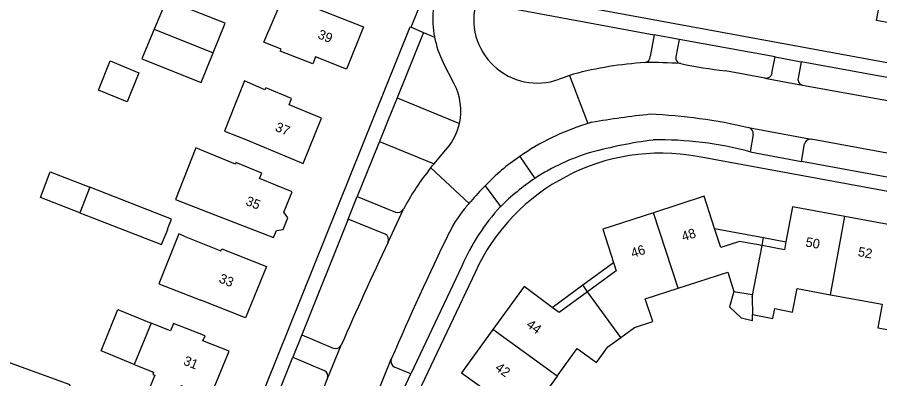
# Model space of a CAD drawing. Extents: x 194485 to 197793, y 468269 to 470822.
# Drawn here: x 196300.5 to 196408.9, y 469637.5 to 469683 of the extents above; entities that cross this region are included whole.
import ezdxf

# ---------------------------------------------------------------- set-up
doc = ezdxf.new("R2010")
doc.units = 0
for name, color, linetype in [('BGT grensvlak gebouwinstallatie plus 1', 7, 'Continuous'), ('BGT grensvlak pand op maaiveld', 7, 'Continuous'), ('BGT grensvlak pand op maaiveld LR', 7, 'Continuous'), ('BGT grensvlak wegdeel', 7, 'Continuous'), ('BGT tekst huisnummerreeks', 7, 'Continuous')]:
    doc.layers.add(name, color=color, linetype=linetype)

msp = doc.modelspace()

# ---------------------------------------------------------------- linework, layer by layer
at = {"layer": 'BGT grensvlak gebouwinstallatie plus 1'}
for p, q in [((196310.69, 469673.87), (196312.18, 469677.53)), ((196312.18, 469677.53), (196315.78, 469676.06)), ((196315.78, 469676.06), (196314.28, 469672.4)), ((196314.28, 469672.4), (196310.69, 469673.87)), ((196303.38, 469660.35), (196304.63, 469663.56)), ((196304.63, 469663.56), (196309.59, 469661.63)), ((196308.33, 469658.41), (196303.38, 469660.35)), ((196388.17, 469656.44), (196394.33, 469655.29)), ((196394.14, 469654.28), (196394.33, 469655.29)), ((196394.33, 469655.29), (196397.14, 469654.76)), ((196371.6, 469649.33), (196375.46, 469652.16)), ((196367.76, 469646.51), (196371.6, 469649.33)), ((196372.21, 469648.48), (196371.6, 469649.33)), ((196390.6, 469648.52), (196390.06, 469646.57)), ((196390.06, 469646.57), (196391.5, 469645.2)), ((196391.5, 469645.2), (196392.96, 469644.86)), ((196392.96, 469644.86), (196392.95, 469645.6))]:
    msp.add_line(p, q, dxfattribs=at)
msp.add_lwpolyline([(196315.2, 469639.32), (196311.02, 469641.03), (196313.14, 469646.22), (196317.33, 469644.5)], dxfattribs=at)
at = {"layer": 'BGT grensvlak pand op maaiveld'}
for p, q in [((196309.59, 469661.63), (196308.33, 469658.41)), ((196308.33, 469658.41), (196318.6, 469654.44)), ((196320.78, 469655.76), (196318.28, 469649.49)), ((196318.6, 469654.44), (196319.43, 469656.31)), ((196321.46, 469655.49), (196320.78, 469655.76)), ((196318.28, 469649.49), (196323.58, 469647.41)), ((196392.91, 469647.8), (196392.95, 469645.6)), ((196317.33, 469644.5), (196315.2, 469639.32)), ((196315.2, 469639.32), (196315.61, 469639.16))]:
    msp.add_line(p, q, dxfattribs=at)
for points in [[(196417.04, 469685.15), (196416.94, 469685.17), (196417.05, 469685.74), (196413.86, 469686.32), (196413.33, 469683.55), (196411.83, 469683.84), (196411.51, 469682.08), (196408.53, 469682.61), (196408.85, 469684.39), (196407.36, 469684.65), (196407.79, 469686.95), (196405.9, 469687.29), (196406.77, 469692.05), (196408.67, 469691.71), (196409.08, 469694), (196412.45, 469693.38), (196412.78, 469695.15), (196418.87, 469694.02), (196417.24, 469685.11), (196417.04, 469685.15)], [(196325.11, 469678.56), (196326.62, 469682.29), (196319.23, 469685.25), (196317.69, 469681.53)], [(196344, 469681.84), (196341.89, 469676.52), (196338, 469678.06), (196337.63, 469677.17), (196333.55, 469678.76), (196333.65, 469679.03), (196331.5, 469679.92), (196333.95, 469685.68), (196336.01, 469684.77), (196336.08, 469684.94), (196344, 469681.84)], [(196317.69, 469681.53), (196316.14, 469677.8), (196323.6, 469674.82), (196325.11, 469678.56)], [(196329.21, 469667.64), (196336.42, 469664.62), (196338.74, 469670.35), (196334.67, 469672.03), (196334.97, 469672.81), (196331.74, 469674.16), (196331.61, 469673.91), (196329.04, 469675.04), (196327.81, 469671.89)], [(196327.81, 469671.89), (196326.56, 469668.68), (196329.21, 469667.64)], [(196325.35, 469665.58), (196322.92, 469666.58), (196320.39, 469660.1), (196325.31, 469658.18)], [(196333.99, 469658.48), (196335.03, 469661.07), (196330.93, 469662.72), (196331.23, 469663.42), (196327.97, 469664.73), (196327.92, 469664.52), (196325.35, 469665.58)], [(196319.43, 469656.31), (196319.36, 469656.34), (196319.86, 469657.63), (196309.59, 469661.63)], [(196388.17, 469656.44), (196386.85, 469660.49), (196380.48, 469658.42)], [(196404.54, 469657.94), (196397.95, 469659.16), (196397.14, 469654.76)], [(196325.31, 469658.18), (196332.71, 469655.29), (196333.07, 469656.18)], [(196333.07, 469656.18), (196333.92, 469656.31), (196334.52, 469657.8), (196333.99, 469658.48)], [(196380.48, 469658.42), (196374.11, 469656.35), (196375.46, 469652.16)], [(196410.32, 469652.33), (196411.13, 469656.73), (196404.54, 469657.94)], [(196321.46, 469655.49), (196326.08, 469653.63), (196326.22, 469653.9), (196331.81, 469651.65), (196329.2, 469645.19), (196323.58, 469647.41)], [(196394.14, 469654.28), (196391.32, 469654.82), (196388.95, 469654.05), (196388.17, 469656.44)], [(196397.14, 469654.76), (196396.96, 469653.75), (196394.14, 469654.28)], [(196375.46, 469652.16), (196375.8, 469651.1), (196372.21, 469648.48)], [(196383.58, 469648.92), (196389.84, 469650.94), (196390.6, 469648.52)], [(196367.76, 469646.51), (196364.21, 469649.15), (196360.27, 469643.71)], [(196372.21, 469648.48), (196368.62, 469645.87), (196367.76, 469646.51)], [(196376.4, 469642.73), (196378.1, 469643.98), (196380.39, 469644.73), (196379.45, 469647.58), (196383.58, 469648.92)], [(196390.6, 469648.52), (196392.9, 469648.11), (196392.91, 469647.8)], [(196392.95, 469645.6), (196395.5, 469645.11), (196395.73, 469646.35), (196397.99, 469645.91), (196398.54, 469648.87), (196402.73, 469648.1)], [(196402.73, 469648.1), (196409.26, 469646.91), (196408.72, 469643.95), (196411.82, 469643.38), (196412.05, 469644.62)], [(196315.61, 469639.16), (196317.62, 469638.35), (196317.51, 469638.07), (196317.77, 469637.97), (196317.21, 469636.56), (196320.49, 469635.26), (196321.05, 469636.66), (196324.74, 469635.19), (196327.11, 469640.98), (196323.83, 469642.28), (196324.09, 469642.92), (196320.14, 469644.49), (196319.75, 469643.54), (196317.33, 469644.5)], [(196360.27, 469643.71), (196356.33, 469638.28), (196359.92, 469635.72)], [(196305.31, 469630.5), (196307.13, 469636.75), (196290.71, 469642.73), (196289.3, 469639.12)], [(196368.38, 469637.84), (196370.9, 469641.32), (196373.31, 469639.58), (196374.74, 469641.52), (196376.4, 469642.73)], [(196368.38, 469637.84), (196365.86, 469634.37), (196368.28, 469632.63), (196366.93, 469630.76), (196367.95, 469630), (196367.41, 469628.35), (196359.48, 469630.97)]]:
    msp.add_lwpolyline(points, dxfattribs=at)
at = {"layer": 'BGT grensvlak pand op maaiveld LR'}
for p, q in [((196317.69, 469681.53), (196325.11, 469678.56)), ((196383.58, 469648.92), (196380.48, 469658.42)), ((196402.73, 469648.1), (196404.54, 469657.94)), ((196392.91, 469647.8), (196394.14, 469654.28)), ((196376.4, 469642.73), (196372.21, 469648.48)), ((196368.38, 469637.84), (196360.27, 469643.71))]:
    msp.add_line(p, q, dxfattribs=at)
at = {"layer": 'BGT grensvlak wegdeel'}
for p, q in [((196350.01, 469681.79), (196365.9, 469721.41)), ((196442.98, 469671.22), (196360.8, 469686.35)), ((196358.19, 469684.97), (196380.58, 469680.84)), ((196350.01, 469681.79), (196351.57, 469681.12)), ((196351.57, 469681.12), (196348.25, 469672.88)), ((196351.57, 469681.12), (196352.95, 469680.55)), ((196380.58, 469680.84), (196380.09, 469678.11)), ((196383.71, 469680.22), (196380.58, 469680.84)), ((196383.71, 469680.22), (196383.3, 469678.04)), ((196395.77, 469678.06), (196383.71, 469680.22)), ((196355.42, 469674.66), (196354.04, 469677.33)), ((196395.77, 469678.06), (196399.07, 469677.44)), ((196399.07, 469677.44), (196398.67, 469675.36)), ((196411.78, 469675.08), (196399.07, 469677.44)), ((196394.5, 469675.36), (196389.56, 469676.29)), ((196369.92, 469675.7), (196369.66, 469675.61)), ((196369.92, 469675.7), (196372.23, 469669.66)), ((196394.5, 469675.36), (196399.22, 469674.49)), ((196399.22, 469674.49), (196410.62, 469672.41)), ((196348.25, 469672.88), (196356.08, 469669.67)), ((196372.23, 469669.66), (196371.97, 469669.58)), ((196372.73, 469669.81), (196372.23, 469669.66)), ((196392.45, 469669.14), (196400.31, 469667.67)), ((196393.04, 469668.27), (196392.65, 469666.09)), ((196411.68, 469665.6), (196400.31, 469667.67)), ((196346.04, 469667.41), (196352.89, 469664.6)), ((196352.89, 469664.6), (196354.56, 469666.55)), ((196399.09, 469664.88), (196399.49, 469667.08)), ((196363.67, 469665.5), (196365.58, 469662.75)), ((196392.65, 469666.09), (196399.09, 469664.88)), ((196352.47, 469664.08), (196352.67, 469664.33)), ((196352.67, 469664.33), (196352.89, 469664.6)), ((196411.81, 469662.56), (196399.09, 469664.88)), ((196352.18, 469663.71), (196352.47, 469664.08)), ((196352.47, 469664.08), (196357.29, 469659.6)), ((196359.32, 469661.82), (196361.24, 469659.19)), ((196342.11, 469657.63), (196343.24, 469660.45)), ((196343.24, 469660.45), (196348.03, 469658.48)), ((196357.29, 469659.6), (196357.51, 469659.85)), ((196347.12, 469654.73), (196349.04, 469658.86)), ((196357, 469659.28), (196357.29, 469659.6)), ((196342.11, 469657.63), (196336.25, 469643.04)), ((196346.75, 469655.74), (196342.11, 469657.63)), ((196356.39, 469651.69), (196349.98, 469638.16)), ((196358.05, 469650.9), (196350.05, 469634.06)), ((196336.25, 469643.04), (196335.12, 469640.23)), ((196336.25, 469643.04), (196340.21, 469641.39)), ((196339.49, 469637.56), (196341.21, 469641.73)), ((196331.92, 469632.23), (196335.12, 469640.23)), ((196335.12, 469640.23), (196339.08, 469638.54)), ((196345.44, 469634.87), (196347.52, 469639.99)), ((196349.98, 469638.16), (196347.92, 469639)), ((196348.23, 469634.42), (196349.98, 469638.16)), ((196337.2, 469631.82), (196339.49, 469637.56))]:
    msp.add_line(p, q, dxfattribs=at)
for points in [[(196330.24, 469632.91), (196349.89, 469681.85), (196350.01, 469681.79)], [(196395.41, 469675.97), (196395.35, 469675.99), (196395.77, 469678.06)], [(196370.43, 469675.87), (196370.04, 469675.74), (196369.92, 469675.7)], [(196348.25, 469672.88), (196347.14, 469670.14), (196346.04, 469667.41)], [(196346.04, 469667.41), (196345.74, 469666.67), (196343.24, 469660.45)], [(196462.74, 469652.08), (196459.43, 469652.45), (196453.31, 469653.14), (196386.03, 469665.5)]]:
    msp.add_lwpolyline(points, dxfattribs=at)
for centre, radius, start, end in [((196365.15, 469682.86), 12.41, 159.89, 190.6996), ((196365.87, 469682.74), 7.99, 163.8105, 290.0482), ((196365.1, 469682.84), 12.36, 190.6839, 206.5055), ((196382, 469633.14), 44.26, 93.3476, 105.1507), ((196379.34, 469678.08), 0.747, 275.3798, 2.7186), ((196380.05, 469621.79), 55.55, 86.0109, 90.6505), ((196383.98, 469677.9), 0.698, 167.964, 264.0096), ((196397.19, 469741.63), 65.78, 258.3498, 263.3376), ((196389.96, 469617.46), 61.59, 109.2494, 110.2864), ((196394.6, 469676.19), 0.84, 263.1115, 344.5587), ((196399.37, 469675.19), 0.714, 166.7293, 258.607), ((196348.92, 469671.25), 7.34, 347.5074, 27.6954), ((196395.42, 469533.42), 138.26, 96.3821, 99.4463), ((196377.05, 469602.61), 68.28, 76.9664, 87.4781), ((196348.91, 469671.25), 7.34, 320.2523, 347.5496), ((196381.44, 469639.76), 31.29, 107.6239, 124.6194), ((196392.29, 469668.4), 0.756, 350.2947, 78.3855), ((196388.02, 469609.2), 58.87, 97.3908, 105.1982), ((196381.25, 469623.87), 43.73, 74.9009, 91.0652), ((196400.2, 469666.97), 0.712, 81.2744, 171.1659), ((196381.41, 469640.24), 25.68, 79.6433, 155.479), ((196378.24, 469643.93), 26.04, 124.041, 136.6077), ((196380.19, 469640.55), 26.58, 106.6347, 123.3435), ((196375.88, 469644.91), 30.24, 141.5802, 152.5368), ((196382.26, 469638.06), 29.8, 124.0369, 134.8506), ((196387.42, 469634.19), 39.41, 135.4855, 139.3698), ((196348.32, 469659.25), 0.815, 248.8707, 331.794), ((196369.46, 469648.66), 16.36, 139.5683, 153.6989), ((196380.4, 469641.48), 26.09, 137.2475, 156.9629), ((196346.4, 469655.04), 0.784, 336.7938, 62.8523), ((196714.83, 469481.88), 399.9, 154.2019, 156.7097), ((196757.36, 469460.66), 453.83, 154.6823, 156.4849), ((196340.54, 469642.09), 0.768, 245.2111, 332.2752), ((196348.25, 469639.71), 0.786, 158.9966, 245.2007), ((196338.77, 469637.84), 0.769, 338.5689, 66.0742)]:
    msp.add_arc(centre, radius, start, end, dxfattribs=at)

# ---------------------------------------------------------------- texts
at = {"layer": 'BGT tekst huisnummerreeks'}
for s, rotation, p in [('39', 338.3, (196338.17, 469680.43)), ('37', 337.9, (196332.82, 469668.77)), ('35', 338.2, (196329.1, 469659.45)), ('48', 18, (196384.24, 469654.81)), ('50', 349.5, (196399.54, 469654.19)), ('46', 18, (196377.87, 469652.73)), ('52', 349.5, (196406.13, 469652.97)), ('33', 338, (196325.74, 469649.7)), ('44', 324.1, (196364.4, 469644.12)), ('31', 337.8, (196321.27, 469639.34)), ('42', 324.1, (196360.47, 469638.69))]:
    msp.add_text(s, height=1.2, rotation=rotation, dxfattribs=at).set_placement(p)

doc.saveas('drawing.dxf')
